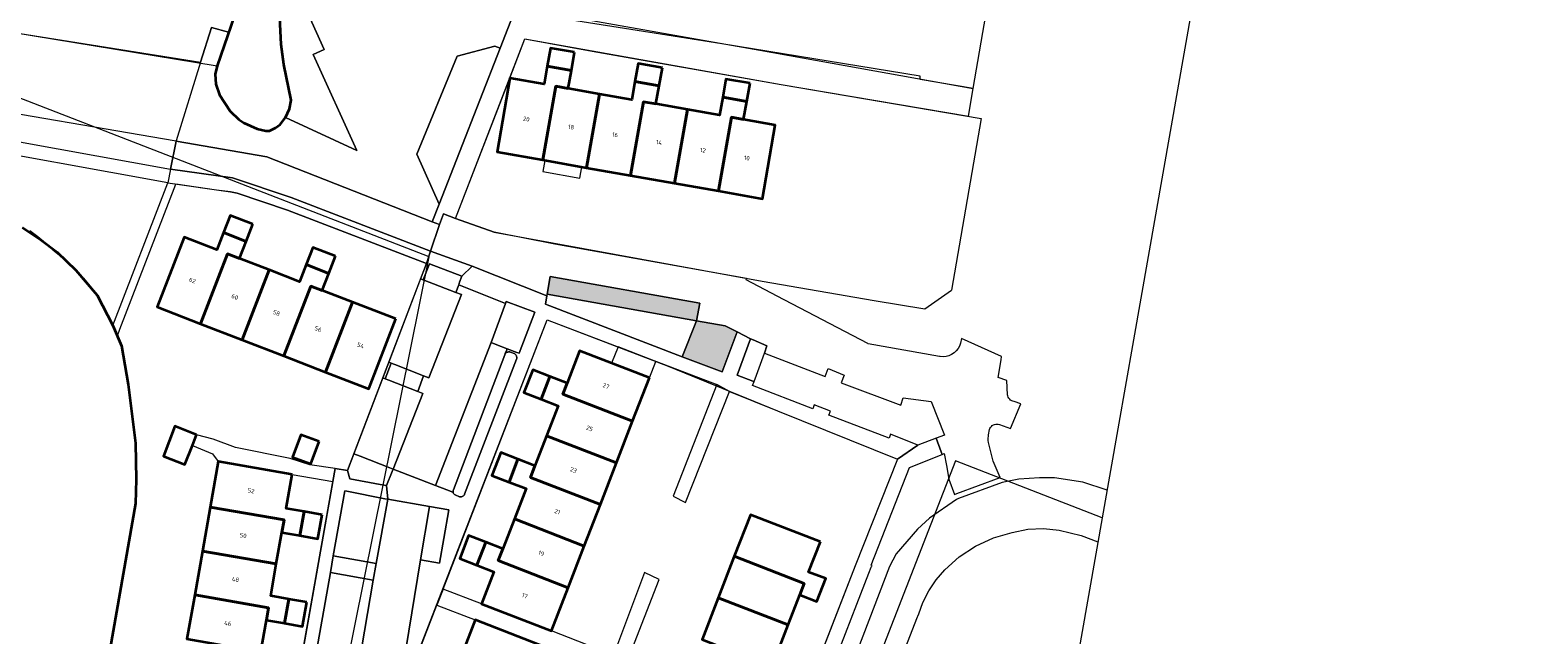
# Model space of a CAD drawing. Header units: metres. Extents: x 2514 to 227642, y 1683 to 852646.
# Tile 369 of 462: x 114070 to 114243, y 426255 to 426325. Entities that reach past the tile are written whole.
import ezdxf
from ezdxf.enums import TextEntityAlignment as Align
from ezdxf.lldxf.tags import DXFTag

# ---------------------------------------------------------------- set-up
doc = ezdxf.new("R2010")
doc.units = ezdxf.units.M
for name, color, linetype, lineweight in [('B-WE-GK-BESCHOEIING-G', 252, 'GK-BESCHOEIING', 35), ('B-WE-GR-BEPLANTING_CULTUUR_HEESTERS-GV', 252, 'Continuous', 18), ('B-WE-GR-GROENVOORZIENING-GV', 252, 'Continuous', 18), ('B-WE-GR-HAAG-G', 94, 'GR-HAAG1', 13), ('B-WE-IE-TERREINAFSCHEIDING_KUNSTMATIG_HEKWERK-G', 252, 'IE-TERREINAFSCHEIDING-KUNSTMATIG', 18), ('B-WE-KG-GRENS_PERCEEL-GV', 252, 'KG-PERCEEL', 18), ('B-WE-OG-BEBOUWING-GV', 4, 'Continuous', 35), ('B-WE-OG-BEBOUWING_HUISNUMMER-T25-200', 7, 'Continuous', 25), ('B-WE-OG-BEBOUWING_OVERBOUWING-GV', 4, 'Continuous', 18), ('B-WE-OG-BEBOUWING_SCHUUR-GV', 252, 'Continuous', 35), ('B-WE-OG-TERREIN_CULTUURSCHEIDING-GV', 252, 'Continuous', 18), ('B-WE-OG-WATER-GV', 252, 'Continuous', 18), ('B-WE-VH-VERHARDING_BETON-GV', 252, 'Continuous', 18), ('B-WE-VH-VERHARDING_BETON-V', 252, 'Continuous', 18), ('B-WE-VH-VERHARDING_BETONSTRAATSTEEN-GV', 252, 'Continuous', 18), ('B-WE-VH-VERHARDING_OPEN-GV', 252, 'Continuous', 18), ('B-WE-VH-VERHARDING_TEGEL-GV', 252, 'Continuous', 18)]:
    doc.layers.add(name, color=color, linetype=linetype, lineweight=lineweight)
doc.layers.add('X-XX-AL-HULPLIJN-G', color=6, linetype='Continuous', lineweight=18, plot=False)
doc.styles.add('NLCS-ISO-M200-T25', font='NLCS-ISO.ttf', dxfattribs={"height": 0.5})
doc.styles.get("Standard").update_dxf_attribs({"font": 'romans'})
doc.linetypes.add('GK-BESCHOEIING', pattern='A,30,-5,[1,NLCS.SHX,S=1,R=0,X=0,Y=0],-5', length=40)
doc.linetypes.add('GR-HAAG1', pattern='A,6,[176,NLCS.SHX,S=0.125,R=0,X=0,Y=0],-2', length=8)
doc.linetypes.add('IE-TERREINAFSCHEIDING-KUNSTMATIG', pattern='A,4,[82,NLCS.SHX,S=0.75,R=90,X=0,Y=0],4,-2', length=10)
tags = doc.linetypes.add('KG-PERCEEL', pattern='A,5.5,-2,["P",Standard,S=1.8,R=0,X=-0.5,Y=-0.9],-2,5.5,-2,[5,NLCS.SHX,S=0.75,R=0,X=0,Y=0],-2', length=19).pattern_tags.tags
tags[6] = DXFTag(74, 10)

msp = doc.modelspace()

# ---------------------------------------------------------------- hatches: boundary and pattern name
at = {"layer": 'B-WE-VH-VERHARDING_BETON-V'}
for points in [[(114129.688, 426294.258), (114146.805, 426291.223), (114147.164, 426293.248), (114130.047, 426296.283)], [(114145.174, 426287.099), (114149.742, 426285.378), (114151.444, 426289.947), (114150.078, 426290.643), (114146.805, 426291.223)]]:
    msp.add_hatch(color=256, dxfattribs=at).paths.add_polyline_path(points)

# ---------------------------------------------------------------- linework, layer by layer
at = {"layer": 'B-WE-GK-BESCHOEIING-G', "ltscale": 0.5}
for points in [[(114108.185, 426367.783), (114091.862, 426320.42), (114091.664, 426319.455), (114091.741, 426318.32), (114092.157, 426317.112), (114093.38, 426315.214), (114094.379, 426314.28), (114094.951, 426313.903), (114096.454, 426313.205), (114097.448, 426312.971), (114097.861, 426312.981), (114098.549, 426313.307), (114099.107, 426313.724), (114099.71, 426314.51), (114100.163, 426315.496), (114100.345, 426316.478), (114099.522, 426320.582), (114099.221, 426322.863), (114098.901, 426329.123)], [(114069.585, 426301.899), (114071.664, 426300.509), (114073.555, 426299.071), (114075.678, 426297.026), (114078.139, 426294.176), (114079.932, 426290.681), (114080.931, 426288.371), (114081.7, 426283.944), (114082.538, 426277.192), (114082.614, 426273.063), (114082.528, 426270.303), (114074.579, 426225.032), (114074.525, 426224.725), (114077.426, 426219.164), (114075.809, 426210.173), (114071.909, 426182.854), (114059.913, 426183.037)]]:
    msp.add_lwpolyline(points, dxfattribs=at)
at = {"layer": 'B-WE-GR-BEPLANTING_CULTUUR_HEESTERS-GV'}
for points in [[(114104.14, 426322.309), (114101.859, 426327.369), (114099.057, 426326.065), (114099.221, 426322.863), (114099.522, 426320.582), (114100.345, 426316.478), (114100.163, 426315.496), (114099.71, 426314.51), (114107.87, 426310.712), (114102.863, 426321.724)], [(114117.312, 426304.575), (114124.307, 426322.454), (114123.695, 426322.69), (114119.387, 426321.527), (114114.744, 426310.292)]]:
    msp.add_lwpolyline(points, close=True, dxfattribs=at)
at = {"layer": 'B-WE-GR-GROENVOORZIENING-GV'}
for points in [[(114119.214, 426294.482), (114119.554, 426295.334), (114119.66, 426295.656), (114119.92, 426296.337), (114116.209, 426297.734), (114115.494, 426295.9)], [(114145.174, 426287.099), (114146.805, 426291.223), (114129.688, 426294.258), (114129.664, 426294.1), (114129.517, 426293.128)], [(114125.109, 426288.026), (114126.205, 426287.608), (114126.474, 426287.505), (114128.274, 426292.211), (114125.003, 426293.417), (114124.93, 426293.22), (114123.261, 426288.745), (114123.928, 426288.486)], [(114153.39, 426284.271), (114153.658, 426285.007), (114154.575, 426287.53), (114154.874, 426288.353), (114153.309, 426289.045), (114153.005, 426289.165), (114151.461, 426285.005), (114153.274, 426284.316)], [(114112.227, 426286.229), (114111.82, 426286.387), (114111.131, 426284.587), (114111.543, 426284.426), (114114.877, 426283.122), (114115.535, 426284.939)], [(114107.071, 426273.113), (114110.558, 426272.481), (114110.8, 426272.437), (114111.299, 426272.347), (114111.949, 426273.956), (114112.06, 426274.231), (114111.657, 426274.39), (114108.247, 426275.734), (114107.554, 426276.007), (114106.822, 426274.086)], [(114109.773, 426261.506), (114110.08, 426263.416), (114105.183, 426264.302), (114104.873, 426262.391)]]:
    msp.add_lwpolyline(points, close=True, dxfattribs=at)
at = {"layer": 'B-WE-GR-HAAG-G'}
msp.add_lwpolyline([(114079.932, 426290.681), (114086.233, 426307.02)], dxfattribs=at)
at = {"layer": 'B-WE-IE-TERREINAFSCHEIDING_KUNSTMATIG_HEKWERK-G', "ltscale": 0.2}
msp.add_lwpolyline([(114068.348, 426324.28), (114091.862, 426320.42)], dxfattribs=at)
at = {"layer": 'B-WE-KG-GRENS_PERCEEL-GV', "ltscale": 0.2}
msp.add_lwpolyline([(114154.06, 426322.229), (114178.503, 426317.818), (114182.329, 426339.965), (114154.864, 426344.673), (114136.775, 426347.988), (114134.986, 426343.509), (114128.299, 426326.759)], close=True, dxfattribs=at)
for points in [[(114119.18, 426302.945), (114127.119, 426323.508), (114134.834, 426322.095), (114156.494, 426318.295), (114179.429, 426314.393), (114176.002, 426294.726)], [(114145.649, 426196.082), (114099.125, 426214.033), (114116.154, 426298.55), (114067.125, 426317.542)], [(114070.409, 426301.556), (114071.329, 426300.882), (114072.205, 426300.151), (114073.034, 426299.368), (114073.985, 426298.629), (114074.894, 426297.837), (114075.756, 426296.996), (114076.57, 426296.107), (114077.333, 426295.175), (114078.043, 426294.201), (114078.697, 426293.189), (114079.293, 426292.142), (114079.829, 426291.063), (114080.305, 426289.956), (114080.451, 426289.513), (114080.735, 426290.249), (114087.161, 426306.884)], [(114080.451, 426289.513), (114080.931, 426288.371), (114081.7, 426283.944), (114082.538, 426277.192), (114082.614, 426273.063), (114082.528, 426270.303), (114081.889, 426266.472), (114074.573, 426224.998), (114096.038, 426221.139), (114099.922, 426243.54), (114105.391, 426274.302), (114106.822, 426274.086), (114115.851, 426297.77), (114099.925, 426303.888), (114094.173, 426305.823), (114093.414, 426306.013), (114091.809, 426306.202), (114087.161, 426306.884)], [(114119.18, 426302.945), (114123.633, 426301.38), (114154.33, 426295.747), (114167.174, 426293.554), (114172.973, 426292.601), (114176.002, 426294.726)], [(114113.208, 426248.814), (114129.692, 426291.316), (114143.55, 426286.046), (114156.093, 426280.914), (114169.815, 426275.379), (114164.984, 426263.153), (114149.889, 426224.251)], [(114193.282, 426268.673), (114176.458, 426275.19), (114145.649, 426196.082), (114137.882, 426106.624), (114162.917, 426096.226)]]:
    msp.add_lwpolyline(points, dxfattribs=at)
at = {"layer": 'B-WE-OG-BEBOUWING-GV'}
for points in [[(114132.831, 426321.975), (114130.072, 426322.462), (114129.701, 426320.391), (114132.46, 426319.904)], [(114132.46, 426319.904), (114129.701, 426320.391), (114129.33, 426318.319), (114125.41, 426319.017), (114123.951, 426310.567), (114129.177, 426309.644), (114130.667, 426318.083), (114132.089, 426317.832)], [(114142.886, 426320.2), (114140.119, 426320.688), (114139.748, 426318.617), (114142.515, 426318.129)], [(114142.515, 426318.129), (114139.748, 426318.617), (114139.377, 426316.545), (114135.695, 426317.195), (114134.214, 426308.755), (114139.243, 426307.867), (114140.733, 426316.306), (114142.144, 426316.057)], [(114152.931, 426318.426), (114150.173, 426318.913), (114149.802, 426316.841), (114152.561, 426316.355)], [(114132.089, 426317.832), (114130.667, 426318.083), (114129.177, 426309.644), (114134.214, 426308.755), (114135.695, 426317.195)], [(114152.561, 426316.355), (114149.802, 426316.841), (114149.431, 426314.77), (114145.762, 426315.418), (114144.281, 426306.978), (114149.309, 426306.09), (114150.799, 426314.528), (114152.19, 426314.283)], [(114142.144, 426316.057), (114140.733, 426316.306), (114139.243, 426307.867), (114144.281, 426306.978), (114145.762, 426315.418)], [(114152.19, 426314.283), (114150.799, 426314.528), (114149.309, 426306.09), (114154.347, 426305.2), (114155.828, 426313.641)], [(114095.963, 426302.282), (114093.353, 426303.291), (114092.595, 426301.33), (114095.204, 426300.32)], [(114095.204, 426300.32), (114092.595, 426301.33), (114091.836, 426299.368), (114088.109, 426300.811), (114085.018, 426292.811), (114089.976, 426290.894), (114093.066, 426298.892), (114094.446, 426298.359)], [(114105.44, 426298.616), (114102.84, 426299.622), (114102.082, 426297.66), (114104.682, 426296.655)], [(114094.446, 426298.359), (114093.066, 426298.892), (114089.976, 426290.894), (114094.745, 426289.049), (114097.839, 426297.046)], [(114104.682, 426296.655), (114102.082, 426297.66), (114101.323, 426295.698), (114097.839, 426297.046), (114094.745, 426289.049), (114099.518, 426287.204), (114102.608, 426295.201), (114103.923, 426294.693)], [(114103.923, 426294.693), (114102.608, 426295.201), (114099.518, 426287.204), (114104.287, 426285.359), (114107.381, 426293.355)], [(114112.339, 426291.438), (114107.381, 426293.355), (114104.287, 426285.359), (114109.245, 426283.442)], [(114141.399, 426284.685), (114133.399, 426287.786), (114131.963, 426284.09), (114131.475, 426282.832), (114139.48, 426279.731)], [(114130.003, 426284.849), (114128.042, 426285.608), (114127.031, 426283), (114128.992, 426282.241)], [(114131.963, 426284.09), (114130.003, 426284.849), (114128.992, 426282.241), (114130.952, 426281.482), (114129.629, 426278.064), (114137.634, 426274.962), (114139.48, 426279.731), (114131.475, 426282.832)], [(114103.572, 426277.394), (114101.474, 426278.178), (114100.52, 426275.625), (114102.618, 426274.841)], [(114137.634, 426274.962), (114129.629, 426278.064), (114128.291, 426274.609), (114127.782, 426273.296), (114135.787, 426270.194)], [(114100.464, 426273.638), (114091.996, 426275.11), (114091.075, 426269.884), (114099.545, 426268.412), (114099.293, 426266.985), (114101.36, 426266.62), (114101.846, 426269.376), (114099.779, 426269.741)], [(114126.331, 426275.368), (114124.37, 426276.127), (114123.359, 426273.519), (114125.32, 426272.76)], [(114128.291, 426274.609), (114126.331, 426275.368), (114125.32, 426272.76), (114127.28, 426272.001), (114125.935, 426268.528), (114133.94, 426265.425), (114135.787, 426270.194), (114127.782, 426273.296)], [(114099.545, 426268.412), (114091.075, 426269.884), (114090.188, 426264.856), (114098.658, 426263.383), (114099.293, 426266.985)], [(114103.912, 426269.011), (114101.846, 426269.376), (114101.36, 426266.62), (114103.426, 426266.255)], [(114133.94, 426265.425), (114125.935, 426268.528), (114124.61, 426265.109), (114124.087, 426263.759), (114132.094, 426260.657)], [(114160.993, 426265.917), (114152.976, 426269.015), (114151.133, 426264.26), (114159.146, 426261.154), (114158.631, 426259.826), (114160.588, 426259.067), (114161.607, 426261.695), (114159.65, 426262.454)], [(114122.65, 426265.868), (114120.689, 426266.627), (114119.672, 426264.001), (114121.633, 426263.241)], [(114098.658, 426263.383), (114090.188, 426264.856), (114089.302, 426259.827), (114097.771, 426258.355), (114097.524, 426256.957), (114099.591, 426256.592), (114100.077, 426259.347), (114098.01, 426259.712)], [(114124.61, 426265.109), (114122.65, 426265.868), (114121.633, 426263.241), (114123.593, 426262.482), (114122.169, 426258.804), (114130.175, 426255.702), (114132.094, 426260.657), (114124.087, 426263.759)], [(114159.146, 426261.154), (114151.133, 426264.26), (114149.287, 426259.497), (114157.302, 426256.4), (114158.631, 426259.826)], [(114097.771, 426258.355), (114089.302, 426259.827), (114088.415, 426254.798), (114096.883, 426253.326), (114097.524, 426256.957)], [(114157.302, 426256.4), (114149.287, 426259.497), (114147.445, 426254.743), (114155.454, 426251.638), (114154.943, 426250.321), (114156.9, 426249.562), (114157.916, 426252.18), (114155.959, 426252.939)], [(114102.143, 426258.983), (114100.077, 426259.347), (114099.591, 426256.592), (114101.657, 426256.228)], [(114129.462, 426253.863), (114121.457, 426256.961), (114120.039, 426253.299), (114119.54, 426252.009), (114127.544, 426248.911)]]:
    msp.add_lwpolyline(points, close=True, dxfattribs=at)
at = {"layer": 'B-WE-OG-BEBOUWING_OVERBOUWING-GV'}
for points in [[(114129.427, 426309.6), (114129.198, 426308.306), (114133.436, 426307.558), (114133.664, 426308.852)], [(114141.399, 426284.685), (114142.131, 426286.575), (114137.809, 426288.249), (114137.077, 426286.36)]]:
    msp.add_lwpolyline(points, close=True, dxfattribs=at)
at = {"layer": 'B-WE-OG-BEBOUWING_SCHUUR-GV'}
msp.add_lwpolyline([(114089.517, 426278.18), (114087.037, 426279.14), (114085.715, 426275.717), (114088.191, 426274.758), (114089.04, 426276.95)], close=True, dxfattribs=at)
at = {"layer": 'B-WE-OG-TERREIN_CULTUURSCHEIDING-GV'}
for points in [[(114068.348, 426324.28), (114089.989, 426320.844), (114091.224, 426324.818), (114093.19, 426324.275), (114108.185, 426367.783)], [(114101.859, 426327.369), (114104.14, 426322.309), (114102.863, 426321.724), (114107.87, 426310.712), (114099.71, 426314.51), (114099.107, 426313.724), (114098.549, 426313.307), (114097.861, 426312.981), (114097.448, 426312.971), (114096.454, 426313.205), (114094.951, 426313.903), (114094.379, 426314.28), (114093.38, 426315.214), (114092.157, 426317.112), (114091.741, 426318.32), (114091.664, 426319.455), (114091.862, 426320.42), (114093.19, 426324.275), (114091.224, 426324.818), (114089.989, 426320.844), (114087.191, 426311.844), (114087.18, 426311.79), (114097.57, 426310.009), (114116.524, 426302.562), (114117.312, 426304.575), (114114.744, 426310.292), (114119.387, 426321.527), (114123.695, 426322.69), (114124.307, 426322.454), (114126.069, 426326.957)], [(114086.233, 426307.02), (114060.499, 426311.685)]]:
    msp.add_lwpolyline(points, dxfattribs=at)
at = {"layer": 'B-WE-OG-WATER-GV'}
for points in [[(114108.185, 426367.783), (114093.19, 426324.275), (114091.862, 426320.42), (114091.664, 426319.455), (114091.741, 426318.32), (114092.157, 426317.112), (114093.38, 426315.214), (114094.379, 426314.28), (114094.951, 426313.903), (114096.454, 426313.205), (114097.448, 426312.971), (114097.861, 426312.981), (114098.549, 426313.307), (114099.107, 426313.724), (114099.71, 426314.51), (114100.163, 426315.496), (114100.345, 426316.478), (114099.522, 426320.582), (114099.221, 426322.863), (114099.057, 426326.065)], [(114063.915, 426182.976), (114071.909, 426182.854), (114075.809, 426210.173), (114076.718, 426214.712), (114077.426, 426219.164), (114074.525, 426224.725), (114074.579, 426225.032), (114082.528, 426270.303), (114082.614, 426273.063), (114082.538, 426277.192), (114081.7, 426283.944), (114080.931, 426288.371), (114079.932, 426290.681), (114078.139, 426294.176), (114075.678, 426297.026), (114073.555, 426299.071), (114071.664, 426300.509), (114069.585, 426301.899)]]:
    msp.add_lwpolyline(points, dxfattribs=at)
at = {"layer": 'B-WE-VH-VERHARDING_BETON-GV'}
for points in [[(114129.688, 426294.258), (114146.805, 426291.223), (114147.164, 426293.248), (114130.047, 426296.283)], [(114145.174, 426287.099), (114149.742, 426285.378), (114151.444, 426289.947), (114150.078, 426290.643), (114146.805, 426291.223)]]:
    msp.add_lwpolyline(points, close=True, dxfattribs=at)
at = {"layer": 'B-WE-VH-VERHARDING_BETONSTRAATSTEEN-GV'}
for points in [[(114116.324, 426299.193), (114121.085, 426297.485), (114129.664, 426294.1), (114129.688, 426294.258), (114130.047, 426296.283), (114147.164, 426293.248), (114146.805, 426291.223), (114150.078, 426290.643), (114151.444, 426289.947), (114153.005, 426289.165), (114153.309, 426289.045), (114154.874, 426288.353), (114154.575, 426287.53), (114161.532, 426284.837), (114161.891, 426285.768), (114163.713, 426284.984), (114163.385, 426284.12), (114170.194, 426281.556), (114170.493, 426282.407), (114173.679, 426281.976), (114175.208, 426278.112), (114174.273, 426277.775), (114174.847, 426276.234), (114174.96, 426275.93), (114175.19, 426276.022), (114175.441, 426274.641), (114175.725, 426273.076), (114176.373, 426271.333), (114176.633, 426271.442), (114181.578, 426273.279), (114180.804, 426275.138), (114180.24, 426277.284), (114180.205, 426277.526), (114180.205, 426277.769), (114180.24, 426278.011), (114180.266, 426278.155), (114180.374, 426278.757), (114180.423, 426278.894), (114180.494, 426279.021), (114180.585, 426279.134), (114180.694, 426279.231), (114180.817, 426279.308), (114180.951, 426279.364), (114181.092, 426279.396), (114181.238, 426279.405), (114181.382, 426279.389), (114181.522, 426279.35), (114182.794, 426278.895), (114183.965, 426281.72), (114183.184, 426281.975), (114183.045, 426282.013), (114182.914, 426282.072), (114182.793, 426282.151), (114182.686, 426282.248), (114182.595, 426282.36), (114182.522, 426282.484), (114182.469, 426282.618), (114182.438, 426282.759), (114182.343, 426284.385), (114181.348, 426284.749), (114181.693, 426286.758), (114181.76, 426287.134), (114177.152, 426289.19), (114177.056, 426288.65), (114176.94, 426288.333), (114176.775, 426288.038), (114176.565, 426287.774), (114176.314, 426287.547), (114176.031, 426287.364), (114175.721, 426287.229), (114175.394, 426287.145), (114175.058, 426287.115), (114174.721, 426287.14), (114174.679, 426287.145), (114174.638, 426287.154), (114166.46, 426288.604), (114166.416, 426288.612), (114156.032, 426294.05), (114152.493, 426295.904), (114152.52, 426296.072), (114130.585, 426300.005), (114123.633, 426301.38), (114119.18, 426302.945), (114117.808, 426303.47), (114117.338, 426302.242)], [(114112.06, 426274.231), (114116.894, 426272.376), (114123.261, 426288.745), (114124.93, 426293.22), (114119.554, 426295.334), (114119.214, 426294.482), (114119.861, 426294.235), (114116.145, 426284.705), (114115.535, 426284.939), (114114.877, 426283.122), (114115.441, 426282.902)], [(114117.361, 426263.477), (114117.848, 426266.285), (114118.415, 426269.56), (114116.221, 426269.94), (114115.167, 426263.857)]]:
    msp.add_lwpolyline(points, close=True, dxfattribs=at)
msp.add_lwpolyline([(114113.492, 426253.569), (114115.167, 426263.857), (114116.221, 426269.94), (114111.421, 426270.785), (114110.08, 426263.416), (114109.773, 426261.506), (114108.119, 426251.87)], dxfattribs=at)
at = {"layer": 'B-WE-VH-VERHARDING_OPEN-GV'}
for points in [[(114111.553, 426286.495), (114111.82, 426286.387), (114112.227, 426286.229), (114115.535, 426284.939), (114116.145, 426284.705), (114119.861, 426294.235), (114119.214, 426294.482), (114115.494, 426295.9), (114115.183, 426296.018)], [(114118.864, 426271.61), (114118.915, 426271.797), (114118.941, 426271.876), (114124.844, 426287.344), (114124.889, 426287.462), (114125.059, 426287.898), (114125.109, 426288.026), (114123.928, 426288.486), (114123.261, 426288.745), (114116.894, 426272.376), (114118.209, 426271.865)], [(114111.657, 426274.39), (114112.06, 426274.231), (114115.441, 426282.902), (114114.877, 426283.122), (114111.543, 426284.426), (114111.131, 426284.587), (114110.865, 426284.691), (114107.554, 426276.007), (114108.247, 426275.734)], [(114150.597, 426283.131), (114149.123, 426283.927), (114144.136, 426271.137), (114145.548, 426270.413)], [(114105.183, 426264.302), (114110.08, 426263.416), (114111.421, 426270.785), (114111.105, 426270.847), (114106.752, 426271.698), (114106.524, 426271.742)], [(114108.119, 426251.87), (114109.773, 426261.506), (114104.873, 426262.391), (114103.152, 426252.728)], [(114142.515, 426261.608), (114140.847, 426262.38), (114137.286, 426252.947), (114130.175, 426255.702), (114122.169, 426258.804), (114117.771, 426260.508), (114117.057, 426258.664), (114121.457, 426256.961), (114129.462, 426253.863), (114136.459, 426251.155), (114130.476, 426235.68), (114132.162, 426235.027)]]:
    msp.add_lwpolyline(points, close=True, dxfattribs=at)
for points in [[(114193.84, 426271.841), (114191.069, 426272.754), (114187.824, 426273.248), (114186.105, 426273.251), (114183.719, 426273.071), (114181.809, 426272.724), (114176.801, 426270.887), (114176.592, 426270.742), (114173.503, 426268.607), (114172.134, 426267.362), (114169.691, 426264.549), (114168.901, 426263.077), (114158.057, 426234.753)], [(114162.934, 426233.675), (114172.13, 426257.307), (114172.17, 426257.409), (114172.277, 426257.677), (114172.746, 426258.948), (114173.426, 426260.292), (114174.263, 426261.545), (114175.244, 426262.688), (114176.912, 426264.184), (114178.784, 426265.416), (114180.817, 426266.356), (114182.967, 426266.985), (114184.745, 426267.347), (114186.557, 426267.438), (114188.362, 426267.255), (114190.883, 426266.646), (114192.797, 426265.919)]]:
    msp.add_lwpolyline(points, dxfattribs=at)
at = {"layer": 'B-WE-VH-VERHARDING_TEGEL-GV'}
for points in [[(114126.069, 426326.957), (114124.307, 426322.454), (114117.312, 426304.575), (114116.524, 426302.562), (114117.338, 426302.242), (114117.808, 426303.47), (114119.18, 426302.945), (114125.41, 426319.017), (114127.119, 426323.508), (114156.494, 426318.295), (114177.955, 426314.644), (114178.503, 426317.818), (114172.435, 426318.85), (114172.443, 426319.229), (114149.717, 426322.938), (114128.129, 426326.334)], [(114060.756, 426313.255), (114086.543, 426308.581), (114087.18, 426311.79), (114061.299, 426316.227)], [(114102.363, 426220.691), (114117.057, 426258.664), (114117.771, 426260.508), (114129.692, 426291.316), (114149.123, 426283.927), (114150.597, 426283.131), (114169.815, 426275.379), (114172.162, 426276.973), (114169.026, 426278.23), (114168.871, 426277.788), (114161.976, 426280.427), (114162.159, 426280.883), (114160.287, 426281.606), (114160.116, 426281.145), (114153.22, 426283.803), (114153.39, 426284.271), (114153.274, 426284.316), (114151.461, 426285.005), (114153.005, 426289.165), (114151.444, 426289.947), (114149.742, 426285.378), (114145.174, 426287.099), (114129.517, 426293.128), (114129.664, 426294.1), (114121.085, 426297.485), (114119.92, 426296.337), (114119.66, 426295.656), (114119.554, 426295.334), (114124.93, 426293.22), (114125.003, 426293.417), (114128.274, 426292.211), (114126.474, 426287.505), (114126.205, 426287.608), (114125.109, 426288.026), (114125.059, 426287.898), (114124.889, 426287.462), (114124.844, 426287.344), (114124.878, 426287.415), (114124.923, 426287.48), (114124.977, 426287.538), (114125.04, 426287.586), (114125.11, 426287.623), (114125.184, 426287.649), (114125.262, 426287.663), (114125.341, 426287.665), (114125.419, 426287.654), (114125.495, 426287.631), (114125.893, 426287.474), (114125.968, 426287.437), (114126.036, 426287.387), (114126.095, 426287.327), (114126.138, 426287.266), (114126.172, 426287.198), (114126.195, 426287.126), (114126.208, 426287.052), (114126.209, 426286.976), (114126.198, 426286.902), (114126.176, 426286.829), (114120.237, 426271.369), (114120.201, 426271.295), (114120.154, 426271.228), (114120.097, 426271.17), (114120.03, 426271.122), (114119.957, 426271.085), (114119.879, 426271.061), (114119.798, 426271.05), (114119.716, 426271.052), (114119.646, 426271.064), (114119.579, 426271.086), (114119.217, 426271.236), (114119.141, 426271.275), (114119.073, 426271.327), (114119.014, 426271.389), (114118.967, 426271.461), (114118.933, 426271.54), (114118.913, 426271.623), (114118.908, 426271.709), (114118.915, 426271.797), (114118.864, 426271.61), (114118.209, 426271.865), (114116.894, 426272.376), (114112.06, 426274.231), (114111.949, 426273.956), (114111.299, 426272.347), (114111.421, 426270.785), (114116.221, 426269.94), (114118.415, 426269.56), (114117.848, 426266.285), (114117.361, 426263.477), (114115.167, 426263.857), (114113.492, 426253.569)], [(114156.54, 426236.476), (114163.87, 426255.398), (114165.183, 426258.787), (114166.549, 426262.314), (114166.824, 426263.021), (114166.851, 426263.08), (114166.886, 426263.135), (114166.928, 426263.185), (114166.81, 426263.228), (114171.191, 426274.416), (114174.96, 426275.93), (114174.847, 426276.234), (114174.273, 426277.775), (114172.162, 426276.973), (114169.815, 426275.379), (114164.984, 426263.153), (114142.325, 426204.914)]]:
    msp.add_lwpolyline(points, dxfattribs=at)
for points in [[(114116.324, 426299.193), (114117.338, 426302.242), (114116.524, 426302.562), (114097.57, 426310.009), (114087.18, 426311.79), (114086.543, 426308.581), (114093.648, 426307.584), (114100.347, 426305.331)], [(114093.648, 426307.584), (114086.543, 426308.581), (114086.233, 426307.02), (114093.414, 426306.013), (114094.173, 426305.823), (114099.925, 426303.888), (114115.851, 426297.77), (114116.324, 426299.193), (114100.347, 426305.331)], [(114115.494, 426295.9), (114116.209, 426297.734), (114119.92, 426296.337), (114121.085, 426297.485), (114116.324, 426299.193), (114115.851, 426297.77), (114115.183, 426296.018)], [(114124.844, 426287.344), (114118.941, 426271.876), (114118.915, 426271.797), (114118.908, 426271.709), (114118.913, 426271.623), (114118.933, 426271.54), (114118.967, 426271.461), (114119.014, 426271.389), (114119.073, 426271.327), (114119.141, 426271.275), (114119.217, 426271.236), (114119.579, 426271.086), (114119.646, 426271.064), (114119.716, 426271.052), (114119.798, 426271.05), (114119.879, 426271.061), (114119.957, 426271.085), (114120.03, 426271.122), (114120.097, 426271.17), (114120.154, 426271.228), (114120.201, 426271.295), (114120.237, 426271.369), (114126.176, 426286.829), (114126.198, 426286.902), (114126.209, 426286.976), (114126.208, 426287.052), (114126.195, 426287.126), (114126.172, 426287.198), (114126.138, 426287.266), (114126.095, 426287.327), (114126.036, 426287.387), (114125.968, 426287.437), (114125.893, 426287.474), (114125.495, 426287.631), (114125.419, 426287.654), (114125.341, 426287.665), (114125.262, 426287.663), (114125.184, 426287.649), (114125.11, 426287.623), (114125.04, 426287.586), (114124.977, 426287.538), (114124.923, 426287.48), (114124.878, 426287.415)], [(114111.131, 426284.587), (114111.82, 426286.387), (114111.553, 426286.495), (114110.865, 426284.691)], [(114091.434, 426277.684), (114089.517, 426278.18), (114089.04, 426276.95), (114091.348, 426275.995), (114091.996, 426275.11), (114100.464, 426273.638), (114105.125, 426272.828), (114105.387, 426274.302), (114102.495, 426274.738), (114100.247, 426275.457), (114093.969, 426276.695)], [(114100.407, 426246.078), (114102.141, 426245.744), (114103.027, 426250.732), (114103.152, 426252.728), (114104.873, 426262.391), (114105.183, 426264.302), (114106.524, 426271.742), (114106.752, 426271.698), (114111.105, 426270.847), (114111.421, 426270.785), (114111.299, 426272.347), (114110.8, 426272.437), (114110.558, 426272.481), (114107.071, 426273.113), (114106.822, 426274.086), (114105.387, 426274.302), (114105.125, 426272.828)]]:
    msp.add_lwpolyline(points, close=True, dxfattribs=at)
at = {"layer": 'X-XX-AL-HULPLIJN-G', "ltscale": 0.2}
msp.add_lwpolyline([(113439.145, 426693.745), (114243.2, 426552.164), (114148.744, 426015.734), (113344.689, 426157.314)], close=True, dxfattribs=at)

# ---------------------------------------------------------------- texts
at = {"layer": 'B-WE-OG-BEBOUWING_HUISNUMMER-T25-200', "style": 'NLCS-ISO-M200-T25'}
for s, rotation, p in [('20', 350, (114127.298, 426314.331)), ('18', 350, (114132.438, 426313.419)), ('16', 350, (114137.472, 426312.533)), ('14', 350, (114142.505, 426311.642)), ('12', 350, (114147.538, 426310.756)), ('10', 350, (114152.571, 426309.864)), ('62', 339, (114089.042, 426295.852)), ('60', 339, (114093.907, 426293.971)), ('58', 339, (114098.677, 426292.125)), ('56', 339, (114103.449, 426290.281)), ('54', 339, (114108.313, 426288.399)), ('27', 339, (114136.437, 426283.758)), ('25', 339, (114134.555, 426278.897)), ('23', 339, (114132.708, 426274.129)), ('52', 350, (114095.766, 426271.759)), ('21', 339, (114130.861, 426269.361)), ('50', 350, (114094.865, 426266.634)), ('19', 339, (114129.014, 426264.592)), ('48', 350, (114093.978, 426261.606)), ('17', 339, (114127.131, 426259.731)), ('46', 350, (114093.091, 426256.577))]:
    msp.add_text(s, height=0.5, rotation=rotation, dxfattribs=at).set_placement(p, align=Align.MIDDLE)

doc.saveas('drawing.dxf')
